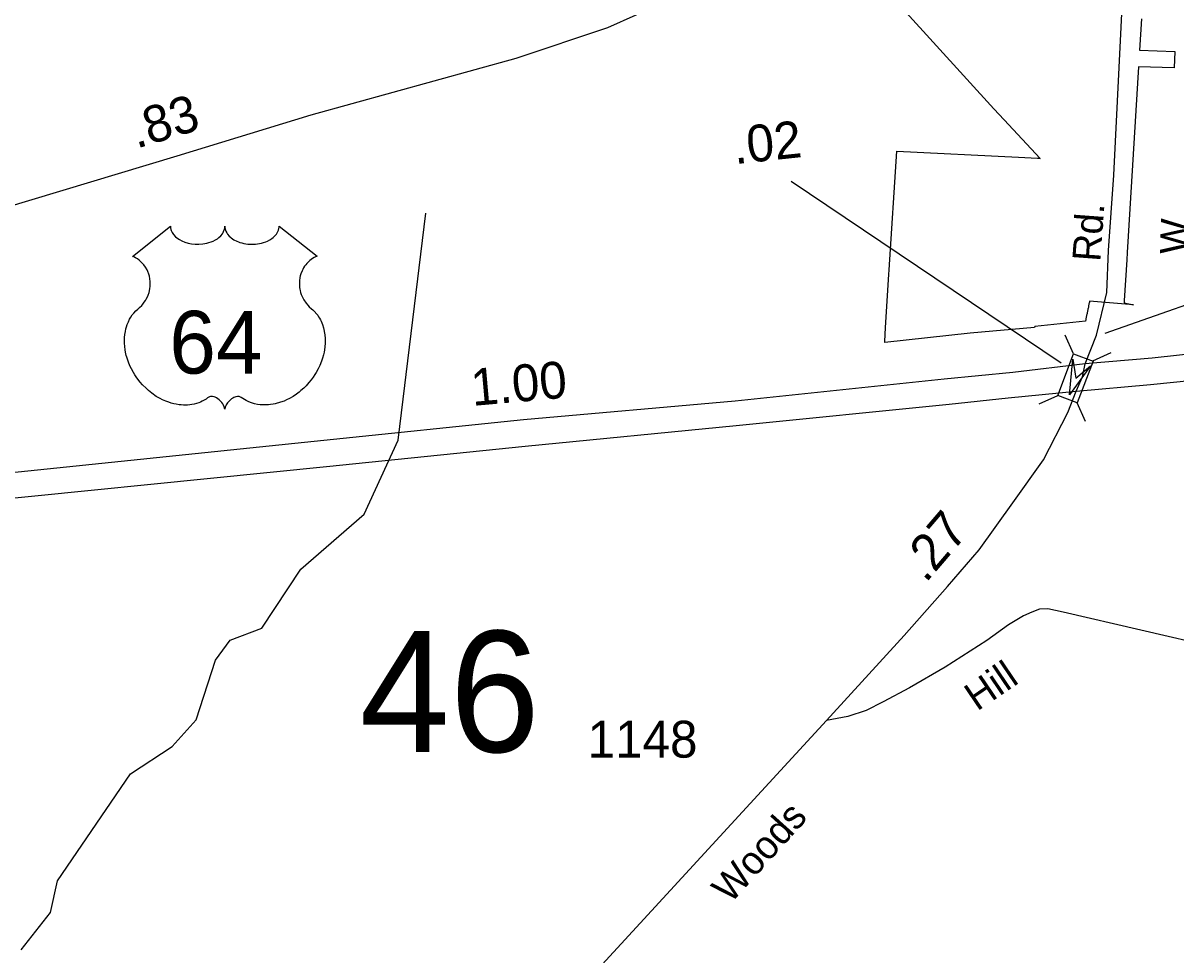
# Model space of a CAD drawing. Extents: x 2220236 to 2384410, y 720751 to 894131.
# Drawn here: x 2257447 to 2261352, y 793300 to 796457 of the extents above; entities that cross this region are included whole.
import ezdxf

# ---------------------------------------------------------------- set-up
doc = ezdxf.new("R2010")
doc.units = 0
doc.layers.add('Default', color=7, linetype='Continuous')

msp = doc.modelspace()

# ---------------------------------------------------------------- linework, layer by layer
at = {"layer": 'Default'}
for p, q in [((2260962.7, 795304.7), (2260049.1, 795920.1)), ((2261005.3, 795336.7), (2260976.9, 795399.6)), ((2261069.8, 795312.3), (2261132.7, 795340.6)), ((2260888.6, 795167.1), (2260951.5, 795195.5)), ((2261045.9, 795107.6), (2261017.5, 795170.5))]:
    msp.add_line(p, q, dxfattribs=at)
for points in [[(2261043.7, 795303.1), (2261082.5, 795400.1), (2261117.7, 795544.7), (2261123.2, 795686), (2261141.5, 795942), (2261171.7, 796557.5), (2261177.1, 796730.3), (2261181.4, 796970), (2261189, 797019.7), (2261217.8, 797094.2), (2261264.1, 797211.4), (2261322.7, 797372.6), (2261433.7, 797580.1), (2261494.8, 797682.7), (2261593.6, 797803.5), (2261710.7, 797935.4), (2262807.9, 798986.4), (2263047.3, 799222.8), (2263332, 799502.2)], [(2255718.4, 795318.5), (2256204.1, 795465.7), (2256609.7, 795592.8), (2257184.6, 795771.1), (2257968.9, 796007.5), (2258423.5, 796145.7), (2259117, 796337.6), (2259427.4, 796441.4), (2259619.1, 796527.6), (2259753, 796597.1), (2259868.1, 796674.9)], [(2261234.8, 796471.2), (2261228.2, 796364.6), (2261348.2, 796360.1), (2261345.8, 796305.2), (2261224.8, 796308), (2261186.5, 795679.4), (2261185, 795654.8), (2261176.5, 795516.7), (2261176.2, 795509.4), (2261208.5, 795502.5), (2261059, 795514.6), (2261058.5, 795511.4), (2261057.8, 795508.4), (2261057.2, 795505.5), (2261056.8, 795502.6), (2261056, 795499.6), (2261055.5, 795496.7), (2261055, 795493.7), (2261054.2, 795490.8), (2261053.8, 795487.8), (2261053, 795484.9), (2261052.5, 795481.9), (2261051.8, 795479), (2261051.2, 795476.1), (2261050.5, 795473.2), (2261050, 795470.2), (2261049.2, 795467.3), (2261048.8, 795464.4), (2261048, 795461.4), (2261047.5, 795458.5), (2261046.8, 795455.6), (2261046.2, 795452.6), (2261045, 795447.4), (2260874, 795429.2), (2260873.2, 795426.1), (2260654.5, 795405.9), (2260365.5, 795375.2), (2260365.5, 795377.9), (2260368.5, 795425.5), (2260379.5, 795604.9), (2260380.5, 795620.4), (2260406.2, 796022.8), (2260818.8, 796002.2), (2260883, 795999), (2260888.5, 795998.8), (2260891.5, 795998.6), (2260769.5, 796128.9), (2260735.2, 796166.4), (2260437.8, 796492.2)], [(2261234.8, 796471.2), (2261228.2, 796364.6), (2261348.2, 796360.1), (2261345.8, 796305.2), (2261224.8, 796308), (2261186.5, 795679.4), (2261185, 795654.8), (2261176.5, 795516.7), (2261176.2, 795509.4), (2261208.5, 795502.5), (2261059, 795514.6), (2261058.5, 795511.4), (2261057.8, 795508.4), (2261057.2, 795505.5), (2261056.8, 795502.6), (2261056, 795499.6), (2261055.5, 795496.7), (2261055, 795493.7), (2261054.2, 795490.8), (2261053.8, 795487.8), (2261053, 795484.9), (2261052.5, 795481.9), (2261051.8, 795479), (2261051.2, 795476.1), (2261050.5, 795473.2), (2261050, 795470.2), (2261049.2, 795467.3), (2261048.8, 795464.4), (2261048, 795461.4), (2261047.5, 795458.5), (2261046.8, 795455.6), (2261046.2, 795452.6), (2261045, 795447.4), (2260874, 795429.2), (2260873.2, 795426.1), (2260654.5, 795405.9), (2260365.5, 795375.2), (2260365.5, 795377.9), (2260368.5, 795425.5), (2260379.5, 795604.9), (2260380.5, 795620.4), (2260406.2, 796022.8), (2260818.8, 796002.2), (2260883, 795999), (2260888.5, 795998.8), (2260891.5, 795998.6), (2260769.5, 796128.9), (2260735.2, 796166.4), (2260437.8, 796492.2)], [(2261111.8, 795406.2), (2261600.3, 795577.5), (2261841.4, 796047)], [(2257440.7, 793318.3), (2257539.7, 793444.2), (2257563.7, 793551.9), (2257810.8, 793914.2), (2257951.9, 794006.4), (2258033.7, 794096.6), (2258098.7, 794298.6), (2258148.7, 794366.5), (2258255.7, 794406.8), (2258387.8, 794607.5), (2258602.7, 794793.3), (2258717.7, 795043.5), (2258810.8, 795812.4)], [(2263924.2, 795558.8), (2263473, 795531.8), (2263012, 795496.4), (2262588.1, 795462.2), (2262115.9, 795413.9), (2261271.7, 795321.8), (2261043.7, 795303.1)], [(2261013.7, 795209.7), (2261265.8, 795232.2), (2262120.7, 795319.5), (2262604.1, 795369), (2263025, 795410.3), (2263489.5, 795438.6), (2263731.2, 795445.7), (2263926, 795447.7)], [(2261043.7, 795303.1), (2260798.9, 795273.5), (2260566.2, 795251.2), (2259859.3, 795176), (2259142.6, 795112.5), (2258465.6, 795042.5), (2257059.5, 794897.7), (2256736.2, 794858), (2256356.1, 794788), (2255794.9, 794646.3)], [(2261013.7, 795209.7), (2261034.9, 795259), (2261043.7, 795303.1)], [(2255804.7, 794551.2), (2256382.5, 794698.1), (2256738.1, 794763.4), (2257082.2, 794814.5), (2258475, 794955.4), (2259148.3, 795023.6), (2259862.7, 795094), (2260583.2, 795165.8), (2260783.6, 795187.4), (2261013.7, 795209.7)], [(2260168.4, 794094.3), (2260431.6, 794382.6), (2260578, 794547.9), (2260684.8, 794672.8), (2260799.2, 794831.8), (2260902.7, 794976.9), (2260985.5, 795137.4), (2261013.7, 795209.7)], [(2261495.5, 794339.1), (2260969.6, 794461.4), (2260917.4, 794473.3), (2260889.1, 794471.8), (2260863.8, 794461.4), (2260835.5, 794449.5), (2260784.8, 794418.2), (2260711.8, 794366), (2260570.3, 794275), (2260449.6, 794205), (2260360.2, 794157.2), (2260302.1, 794128.9), (2260241, 794108), (2260168.4, 794094.3)], [(2257420.7, 791675.5), (2257632.4, 791727.7), (2257761.7, 791772.3), (2257839.7, 791805.7), (2257951.1, 791854.8), (2258060.3, 791923.9), (2258149.4, 791984.1), (2258231.8, 792044.3), (2258323.2, 792120.1), (2258423.5, 792213.7), (2258586.1, 792384.3), (2258684.2, 792486.9), (2258817.9, 792629.6), (2259045.1, 792878.2), (2259138.7, 792974), (2260012.1, 793924.8), (2260168.4, 794094.3)]]:
    msp.add_lwpolyline(points, dxfattribs=at)
for points in [[(2257946.6, 795768.8), (2257947, 795763.5), (2257948.2, 795757.2), (2257949.2, 795753.9), (2257952.2, 795747.7), (2257957.1, 795740.3), (2257963.8, 795733.1), (2257971.5, 795726.8), (2257976.7, 795723.4), (2257985.5, 795718.7), (2257995.4, 795714.5), (2258006.5, 795711.3), (2258017.8, 795709.1), (2258030.2, 795707.7), (2258042.4, 795707.5), (2258055.6, 795708.5), (2258070.2, 795711.3), (2258077, 795713), (2258084.5, 795715.6), (2258091.5, 795718.5), (2258099.2, 795722.6), (2258105.3, 795726.5), (2258110.1, 795730), (2258117, 795736.6), (2258122.4, 795743.3), (2258124.7, 795747.1), (2258126.6, 795750.8), (2258129.3, 795758.5), (2258130.1, 795762), (2258130.6, 795769.1), (2258131.1, 795763.1), (2258131.7, 795759.4), (2258132.7, 795755.7), (2258134.2, 795751.8), (2258136.9, 795746.4), (2258140, 795741.8), (2258145.7, 795735.1), (2258149.3, 795731.7), (2258152.5, 795729.1), (2258161.3, 795723), (2258171.5, 795717.9), (2258176.5, 795715.7), (2258181.7, 795713.9), (2258188.2, 795711.9), (2258195, 795710.3), (2258201.6, 795709.1), (2258208.5, 795708.2), (2258215.5, 795707.6), (2258221.2, 795707.5), (2258228.1, 795707.5), (2258234.6, 795707.9), (2258241.2, 795708.7), (2258248.5, 795709.9), (2258254.4, 795711.2), (2258262.1, 795713.2), (2258269.1, 795715.8), (2258275.2, 795718.4), (2258283.2, 795722.6), (2258289.7, 795726.6), (2258294.4, 795730.4), (2258300, 795735.6), (2258305.3, 795741.7), (2258308.4, 795746.2), (2258310.6, 795750.9), (2258312.7, 795755.7), (2258313.9, 795760.9), (2258314.5, 795765.4), (2258314.7, 795769.2), (2258443.3, 795666.8), (2258440.2, 795665.6), (2258433.2, 795662.2), (2258427.7, 795658.9), (2258418.9, 795652.7), (2258415.1, 795649.3), (2258411.3, 795645.7), (2258407.8, 795641.9), (2258404.7, 795638.3), (2258401, 795633.2), (2258397.6, 795628), (2258394.4, 795622.3), (2258392, 795617.3), (2258388, 795607), (2258386.1, 795600.5), (2258384.9, 795594.9), (2258383.4, 795583.5), (2258383, 795578), (2258383, 795572.6), (2258383.3, 795566.9), (2258383.8, 795561.4), (2258384.8, 795555.7), (2258385.7, 795550.7), (2258387.3, 795544.6), (2258389.6, 795537.4), (2258392.4, 795530.5), (2258398.3, 795519.3), (2258405.9, 795507.9), (2258411.3, 795501.5), (2258416.6, 795496.1), (2258424.5, 795489.4), (2258428.8, 795485.6), (2258433.7, 795480.6), (2258441.8, 795471.3), (2258445.1, 795466.9), (2258448.4, 795462), (2258451.4, 795456.9), (2258454.4, 795451.4), (2258456.9, 795446.6), (2258461.4, 795435.6), (2258464.7, 795424.9), (2258466.2, 795419.3), (2258468.6, 795406.6), (2258469.5, 795400.4), (2258470.5, 795388.1), (2258470.5, 795373.2), (2258469.4, 795359.1), (2258466.7, 795342.6), (2258464.5, 795332.7), (2258461.2, 795321.2), (2258457.9, 795311.3), (2258452, 795296.6), (2258446.8, 795286), (2258440, 795273.5), (2258435.4, 795266), (2258430, 795257.9), (2258423.3, 795248.7), (2258415.4, 795238.8), (2258405.9, 795228.4), (2258398.2, 795220.7), (2258388.2, 795211.7), (2258382.1, 795206.7), (2258373.4, 795200.2), (2258361.6, 795192.3), (2258349.9, 795185.5), (2258339.9, 795180.4), (2258331.1, 795176.6), (2258319.7, 795172.3), (2258300.8, 795167.1), (2258293.8, 795165.6), (2258285.6, 795164.4), (2258278, 795163.6), (2258270.5, 795163.2), (2258260.5, 795163.2), (2258250.6, 795163.9), (2258241.1, 795165.3), (2258231.3, 795167.4), (2258221.1, 795170.4), (2258211.8, 795174), (2258202.4, 795178.7), (2258186.5, 795188.7), (2258181.9, 795191.1), (2258179.3, 795191.8), (2258173.1, 795192.1), (2258167.4, 795190.9), (2258161.4, 795188.6), (2258157.9, 795186.7), (2258153.1, 795183.5), (2258149.5, 795180.7), (2258145.1, 795176.5), (2258142, 795173), (2258139.7, 795170.2), (2258135.2, 795163.2), (2258133.6, 795159.8), (2258132, 795155.5), (2258130.5, 795149.1), (2258128.5, 795157.2), (2258126.1, 795162.5), (2258123.4, 795167.1), (2258120.5, 795171.1), (2258116.1, 795176.2), (2258112, 795180.1), (2258107.2, 795184.1), (2258102, 795187.2), (2258097.9, 795189.3), (2258094.1, 795190.8), (2258089.4, 795191.9), (2258085.6, 795192.2), (2258082.5, 795192.1), (2258078.2, 795191.2), (2258072.4, 795187), (2258066.9, 795183.2), (2258060.9, 795179.4), (2258053.8, 795175.6), (2258048.5, 795173.2), (2258042.3, 795170.8), (2258035, 795168.3), (2258027.1, 795166.3), (2258019, 795164.7), (2258011.8, 795163.6), (2258004.2, 795162.9), (2257997.3, 795162.6), (2257990.1, 795162.7), (2257983.3, 795163.2), (2257975.5, 795163.9), (2257965.8, 795165.4), (2257957.7, 795167.2), (2257949.2, 795169.5), (2257940.5, 795172.2), (2257931.1, 795175.8), (2257919.4, 795180.9), (2257911.3, 795185.1), (2257898.5, 795192.4), (2257883.4, 795202.8), (2257872.1, 795212), (2257863.8, 795219.6), (2257851.5, 795232), (2257844.4, 795240.1), (2257833.1, 795254.7), (2257825.9, 795265.3), (2257821.2, 795273), (2257814.4, 795285.5), (2257810.6, 795293.3), (2257805.7, 795304.7), (2257801.9, 795315.1), (2257798.7, 795325), (2257797, 795331.3), (2257794.6, 795342.4), (2257793.1, 795350.2), (2257791.6, 795360.9), (2257790.8, 795372.2), (2257790.7, 795382.6), (2257791, 795391.3), (2257791.9, 795401.4), (2257793.7, 795412.1), (2257795.7, 795421.3), (2257797.6, 795427.9), (2257800.3, 795436), (2257803.9, 795444.9), (2257808.2, 795453.4), (2257812.2, 795460.4), (2257817.3, 795468), (2257822.3, 795474.5), (2257828.9, 795481.6), (2257835.7, 795488.2), (2257842, 795493.3), (2257849.4, 795500.6), (2257853.3, 795505), (2257858, 795511.1), (2257861.7, 795516.8), (2257864.7, 795521.9), (2257868.6, 795529.4), (2257870.9, 795535.1), (2257873.9, 795543.7), (2257875.4, 795549.8), (2257876.9, 795557.6), (2257877.9, 795565), (2257878.3, 795574.2), (2257878, 795581.8), (2257877.1, 795590.7), (2257875.4, 795599.2), (2257873.4, 795606.6), (2257870.2, 795615.1), (2257867.3, 795621.4), (2257862.3, 795629.8), (2257856.8, 795637.6), (2257851.2, 795644), (2257845.5, 795649.7), (2257840, 795654), (2257834.8, 795657.7), (2257828.3, 795661.6), (2257822, 795664.8), (2257818, 795666.4)], [(2260951.5, 795195.5), (2261005, 795336.8), (2261071, 795311.8), (2261017.5, 795170.5)], [(2261061.8, 795296.3), (2260990.9, 795197.1), (2261002.7, 795318.4), (2261012.3, 795254.1)]]:
    msp.add_lwpolyline(points, close=True, dxfattribs=at)

# ---------------------------------------------------------------- texts
for s, height, rotation, p in [('.83', 125, 16.9152, (2257831.1, 796030.9)), ('.02', 125, 6.0608, (2259857.9, 795978.7)), ('Rd.', 95, 85.7834, (2261095.2, 795646.9)), ('W.', 95, 88.1535, (2261392.1, 795672.8)), ('1.00', 125, 5.0649, (2258969.5, 795159.9)), ('.27', 125, 49.4661, (2260504, 794557.6)), ('Hill', 95, 34.1483, (2260678.2, 794124.4)), ('Woods', 95, 47.9153, (2259842.6, 793471))]:
    msp.add_text(s, height=height, rotation=rotation, dxfattribs=at).set_placement(p)
for s, height, p in [('64', 212.5, (2257942.4, 795269.5)), ('46', 410.1, (2258587.4, 793987.8)), ('1148', 125, (2259359.4, 793968.7))]:
    msp.add_text(s, height=height, dxfattribs=at).set_placement(p)

doc.saveas('drawing.dxf')
